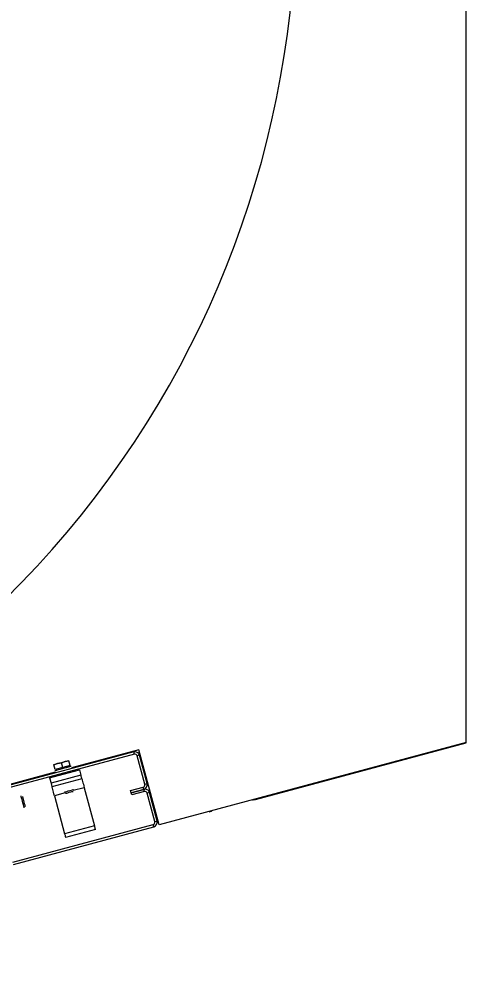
# Model space of a CAD drawing. Extents: x -264222 to -263592, y -1242345 to -1242048.
# Drawn here: x -263794.654 to -263794.379, y -1242207.374 to -1242206.795 of the extents above; entities that cross this region are included whole.
import ezdxf

# ---------------------------------------------------------------- set-up
doc = ezdxf.new("R2010")
doc.units = 0
doc.layers.add('KFA_2D_SITUACIA_DSP', color=7, linetype='Continuous')

msp = doc.modelspace()

# ---------------------------------------------------------------- linework, layer by layer
at = {"layer": 'KFA_2D_SITUACIA_DSP'}
for p, q in [((-263794.3789, -1242207.23926), (-263794.3789, -1242206.7251)), ((-263794.3789, -1242207.23926), (-263794.56757, -1242207.28981)), ((-263794.50829, -1242207.2742), (-263794.3789, -1242207.23953)), ((-263794.3789, -1242207.23953), (-263794.3789, -1242207.23926)), ((-263794.58308, -1242207.24506), (-263794.66933, -1242207.26817)), ((-263794.58271, -1242207.24644), (-263794.66897, -1242207.26955)), ((-263794.57991, -1242207.24375), (-263794.62128, -1242207.25483)), ((-263794.58271, -1242207.24644), (-263794.58308, -1242207.24506)), ((-263794.56757, -1242207.28981), (-263794.57991, -1242207.24375)), ((-263794.62984, -1242207.25212), (-263794.6321, -1242207.25297)), ((-263794.6321, -1242207.25297), (-263794.6299, -1242207.25213)), ((-263794.6299, -1242207.25213), (-263794.62751, -1242207.25174)), ((-263794.62751, -1242207.25174), (-263794.62984, -1242207.25212)), ((-263794.62525, -1242207.25089), (-263794.62751, -1242207.25174)), ((-263794.62751, -1242207.25174), (-263794.62531, -1242207.25091)), ((-263794.62672, -1242207.25469), (-263794.62751, -1242207.25174)), ((-263794.62531, -1242207.25091), (-263794.62292, -1242207.25051)), ((-263794.62292, -1242207.25051), (-263794.62525, -1242207.25089)), ((-263794.62292, -1242207.25051), (-263794.62298, -1242207.25029)), ((-263794.62298, -1242207.25029), (-263794.62298, -1242207.25031)), ((-263794.62213, -1242207.25346), (-263794.62292, -1242207.25051)), ((-263794.57959, -1242207.24708), (-263794.58096, -1242207.24744)), ((-263794.57629, -1242207.26488), (-263794.58096, -1242207.24744)), ((-263794.57492, -1242207.26451), (-263794.57959, -1242207.24708)), ((-263794.63137, -1242207.25754), (-263795.06633, -1242207.37408)), ((-263794.6348, -1242207.26089), (-263794.61644, -1242207.25597)), ((-263794.6321, -1242207.25297), (-263794.63216, -1242207.25275)), ((-263794.63216, -1242207.25275), (-263794.63216, -1242207.25277)), ((-263794.63131, -1242207.25592), (-263794.6321, -1242207.25297)), ((-263794.63165, -1242207.2565), (-263794.63155, -1242207.25648)), ((-263794.63155, -1242207.25648), (-263794.63113, -1242207.25636)), ((-263794.62672, -1242207.25469), (-263794.63131, -1242207.25592)), ((-263794.63113, -1242207.25636), (-263794.63041, -1242207.25617)), ((-263794.63041, -1242207.25617), (-263794.62942, -1242207.2559)), ((-263794.62942, -1242207.2559), (-263794.62824, -1242207.25559)), ((-263794.62824, -1242207.25559), (-263794.62695, -1242207.25524)), ((-263794.62695, -1242207.25524), (-263794.62563, -1242207.25489)), ((-263794.62213, -1242207.25346), (-263794.62672, -1242207.25469)), ((-263794.62563, -1242207.25489), (-263794.62438, -1242207.25455)), ((-263794.62438, -1242207.25455), (-263794.62328, -1242207.25426)), ((-263794.62328, -1242207.25426), (-263794.62241, -1242207.25403)), ((-263794.62241, -1242207.25403), (-263794.62183, -1242207.25387)), ((-263794.62183, -1242207.25387), (-263794.62156, -1242207.2538)), ((-263794.62156, -1242207.2538), (-263794.62155, -1242207.2538)), ((-263794.61644, -1242207.25597), (-263794.61556, -1242207.25927)), ((-263794.6348, -1242207.26089), (-263794.63391, -1242207.26419)), ((-263794.61556, -1242207.25927), (-263794.63391, -1242207.26419)), ((-263794.61497, -1242207.26147), (-263794.63332, -1242207.26639)), ((-263794.61544, -1242207.2597), (-263794.61556, -1242207.25927)), ((-263794.61533, -1242207.26011), (-263794.61544, -1242207.2597)), ((-263794.61523, -1242207.26049), (-263794.61533, -1242207.26011)), ((-263794.61514, -1242207.26083), (-263794.61523, -1242207.26049)), ((-263794.61507, -1242207.2611), (-263794.61514, -1242207.26083)), ((-263794.61501, -1242207.26131), (-263794.61507, -1242207.2611)), ((-263794.61498, -1242207.26143), (-263794.61501, -1242207.26131)), ((-263794.61497, -1242207.26147), (-263794.61498, -1242207.26143)), ((-263794.61497, -1242207.26147), (-263794.61494, -1242207.26158)), ((-263794.61494, -1242207.26158), (-263794.61486, -1242207.26189)), ((-263794.61486, -1242207.26189), (-263794.61472, -1242207.2624)), ((-263794.61472, -1242207.2624), (-263794.61454, -1242207.26309)), ((-263794.61454, -1242207.26309), (-263794.61431, -1242207.26392)), ((-263794.61431, -1242207.26392), (-263794.61406, -1242207.26487)), ((-263794.63391, -1242207.26419), (-263794.6338, -1242207.26462)), ((-263794.6338, -1242207.26462), (-263794.63368, -1242207.26503)), ((-263794.63368, -1242207.26503), (-263794.63358, -1242207.26541)), ((-263794.63358, -1242207.26541), (-263794.63349, -1242207.26575)), ((-263794.63349, -1242207.26575), (-263794.63342, -1242207.26602)), ((-263794.63342, -1242207.26602), (-263794.63336, -1242207.26622)), ((-263794.63336, -1242207.26622), (-263794.63333, -1242207.26635)), ((-263794.63333, -1242207.26635), (-263794.63332, -1242207.26639)), ((-263794.63329, -1242207.2665), (-263794.63332, -1242207.26639)), ((-263794.63321, -1242207.26681), (-263794.63329, -1242207.2665)), ((-263794.63307, -1242207.26732), (-263794.63321, -1242207.26681)), ((-263794.63289, -1242207.268), (-263794.63307, -1242207.26732)), ((-263794.63266, -1242207.26884), (-263794.63289, -1242207.268)), ((-263794.63241, -1242207.26979), (-263794.63266, -1242207.26884)), ((-263794.63213, -1242207.27082), (-263794.63241, -1242207.26979)), ((-263794.62567, -1242207.26961), (-263794.62551, -1242207.26957)), ((-263794.62551, -1242207.26957), (-263794.62503, -1242207.26944)), ((-263794.62503, -1242207.26944), (-263794.6243, -1242207.26924)), ((-263794.6243, -1242207.26924), (-263794.6234, -1242207.269)), ((-263794.6234, -1242207.269), (-263794.62244, -1242207.26875)), ((-263794.62267, -1242207.26983), (-263794.6218, -1242207.2696)), ((-263794.62244, -1242207.26875), (-263794.62155, -1242207.26851)), ((-263794.6218, -1242207.2696), (-263794.62107, -1242207.2694)), ((-263794.62155, -1242207.26851), (-263794.62081, -1242207.26831)), ((-263794.62107, -1242207.2694), (-263794.62058, -1242207.26927)), ((-263794.62081, -1242207.26831), (-263794.62033, -1242207.26818)), ((-263794.62058, -1242207.26927), (-263794.62041, -1242207.26923)), ((-263794.62033, -1242207.26818), (-263794.62017, -1242207.26814)), ((-263794.61349, -1242207.26698), (-263794.62032, -1242207.26881)), ((-263794.61406, -1242207.26487), (-263794.61378, -1242207.26591)), ((-263794.61378, -1242207.26591), (-263794.61349, -1242207.26698)), ((-263794.61349, -1242207.26698), (-263794.6072, -1242207.29047)), ((-263794.5851, -1242207.26871), (-263794.5773, -1242207.26662)), ((-263794.58473, -1242207.27009), (-263794.5851, -1242207.26871)), ((-263794.58473, -1242207.27009), (-263794.57693, -1242207.268)), ((-263794.57693, -1242207.268), (-263794.58473, -1242207.27009)), ((-263794.57656, -1242207.26938), (-263794.58436, -1242207.27147)), ((-263794.57693, -1242207.268), (-263794.5773, -1242207.26662)), ((-263794.57656, -1242207.26938), (-263794.57693, -1242207.268)), ((-263794.57629, -1242207.26488), (-263794.57492, -1242207.26451)), ((-263794.6523, -1242207.27212), (-263794.65233, -1242207.27198)), ((-263794.65217, -1242207.27257), (-263794.6523, -1242207.27212)), ((-263794.65198, -1242207.27329), (-263794.65217, -1242207.27257)), ((-263794.65173, -1242207.27423), (-263794.65198, -1242207.27329)), ((-263794.65145, -1242207.27529), (-263794.65173, -1242207.27423)), ((-263794.65146, -1242207.27248), (-263794.65146, -1242207.27248)), ((-263794.65146, -1242207.27248), (-263794.65141, -1242207.27268)), ((-263794.65115, -1242207.27638), (-263794.65145, -1242207.27529)), ((-263794.65141, -1242207.27268), (-263794.65127, -1242207.27319)), ((-263794.65127, -1242207.27319), (-263794.65107, -1242207.27393)), ((-263794.65107, -1242207.27393), (-263794.65083, -1242207.27485)), ((-263794.65083, -1242207.27485), (-263794.65056, -1242207.27583)), ((-263794.63184, -1242207.2719), (-263794.63213, -1242207.27082)), ((-263794.62521, -1242207.27012), (-263794.63184, -1242207.2719)), ((-263794.63184, -1242207.2719), (-263794.62555, -1242207.29539)), ((-263794.62492, -1242207.27044), (-263794.62475, -1242207.27039)), ((-263794.62475, -1242207.27039), (-263794.62426, -1242207.27026)), ((-263794.62426, -1242207.27026), (-263794.62353, -1242207.27006)), ((-263794.62353, -1242207.27006), (-263794.62267, -1242207.26983)), ((-263794.58436, -1242207.27147), (-263794.58473, -1242207.27009)), ((-263794.57344, -1242207.27002), (-263794.57482, -1242207.27039)), ((-263794.57014, -1242207.28782), (-263794.57482, -1242207.27039)), ((-263794.56877, -1242207.28745), (-263794.57344, -1242207.27002)), ((-263794.51023, -1242207.27445), (-263794.50971, -1242207.27443)), ((-263794.50971, -1242207.27443), (-263794.50829, -1242207.2742)), ((-263794.65088, -1242207.27741), (-263794.65115, -1242207.27638)), ((-263794.65064, -1242207.27828), (-263794.65088, -1242207.27741)), ((-263794.65047, -1242207.27892), (-263794.65064, -1242207.27828)), ((-263794.65056, -1242207.27583), (-263794.65031, -1242207.27677)), ((-263794.65038, -1242207.27926), (-263794.65047, -1242207.27892)), ((-263794.65037, -1242207.27932), (-263794.65038, -1242207.27926)), ((-263794.65031, -1242207.27677), (-263794.6501, -1242207.27757)), ((-263794.6501, -1242207.27757), (-263794.64994, -1242207.27814)), ((-263794.64994, -1242207.27814), (-263794.64987, -1242207.27842)), ((-263794.64987, -1242207.27842), (-263794.64986, -1242207.27845)), ((-263794.53674, -1242207.28182), (-263794.53539, -1242207.28131)), ((-263794.53539, -1242207.28131), (-263794.53493, -1242207.28107)), ((-263794.65741, -1242207.31268), (-263794.57115, -1242207.28957)), ((-263794.65704, -1242207.31405), (-263794.57078, -1242207.29094)), ((-263794.6072, -1242207.29047), (-263794.62555, -1242207.29539)), ((-263794.60661, -1242207.29267), (-263794.62496, -1242207.29759)), ((-263794.60708, -1242207.2909), (-263794.6072, -1242207.29047)), ((-263794.60697, -1242207.29131), (-263794.60708, -1242207.2909)), ((-263794.60687, -1242207.29169), (-263794.60697, -1242207.29131)), ((-263794.60678, -1242207.29203), (-263794.60687, -1242207.29169)), ((-263794.60671, -1242207.2923), (-263794.60678, -1242207.29203)), ((-263794.60665, -1242207.29251), (-263794.60671, -1242207.2923)), ((-263794.60662, -1242207.29263), (-263794.60665, -1242207.29251)), ((-263794.60661, -1242207.29267), (-263794.60662, -1242207.29263)), ((-263794.57078, -1242207.29094), (-263794.57115, -1242207.28957)), ((-263794.57014, -1242207.28782), (-263794.56877, -1242207.28745)), ((-263794.62555, -1242207.29539), (-263794.62544, -1242207.29582)), ((-263794.62544, -1242207.29582), (-263794.62532, -1242207.29623)), ((-263794.62532, -1242207.29623), (-263794.62522, -1242207.29661)), ((-263794.62522, -1242207.29661), (-263794.62513, -1242207.29695)), ((-263794.62513, -1242207.29695), (-263794.62506, -1242207.29722)), ((-263794.62506, -1242207.29722), (-263794.62501, -1242207.29742)), ((-263794.62501, -1242207.29742), (-263794.62497, -1242207.29755)), ((-263794.62497, -1242207.29755), (-263794.62496, -1242207.29759))]:
    msp.add_line(p, q, dxfattribs=at)
for centre, radius, start, end in [((-263795.0819, -1242206.72463), 0.5985, 144.56502, 35.43498), ((-263794.58234, -1242207.24781), 0.00285, 15, 105.00001), ((-263794.58234, -1242207.24781), 0.00143, 15, 105.00001), ((-263794.63034, -1242207.25566), 0.000475, 195, 285.00001), ((-263794.62311, -1242207.25372), 0.000475, 285.00001, 15), ((-263794.57767, -1242207.26525), 0.00143, 285.00001, 15), ((-263794.57767, -1242207.26525), 0.00285, 285.00001, 15), ((-263794.57619, -1242207.27075), 0.00285, 15, 105.00001), ((-263794.57619, -1242207.27075), 0.00143, 15, 105.00001), ((-263794.57152, -1242207.28819), 0.00143, 285.00001, 15), ((-263794.57152, -1242207.28819), 0.00285, 285.00001, 15)]:
    msp.add_arc(centre, radius, start, end, dxfattribs=at)

doc.saveas('drawing.dxf')
